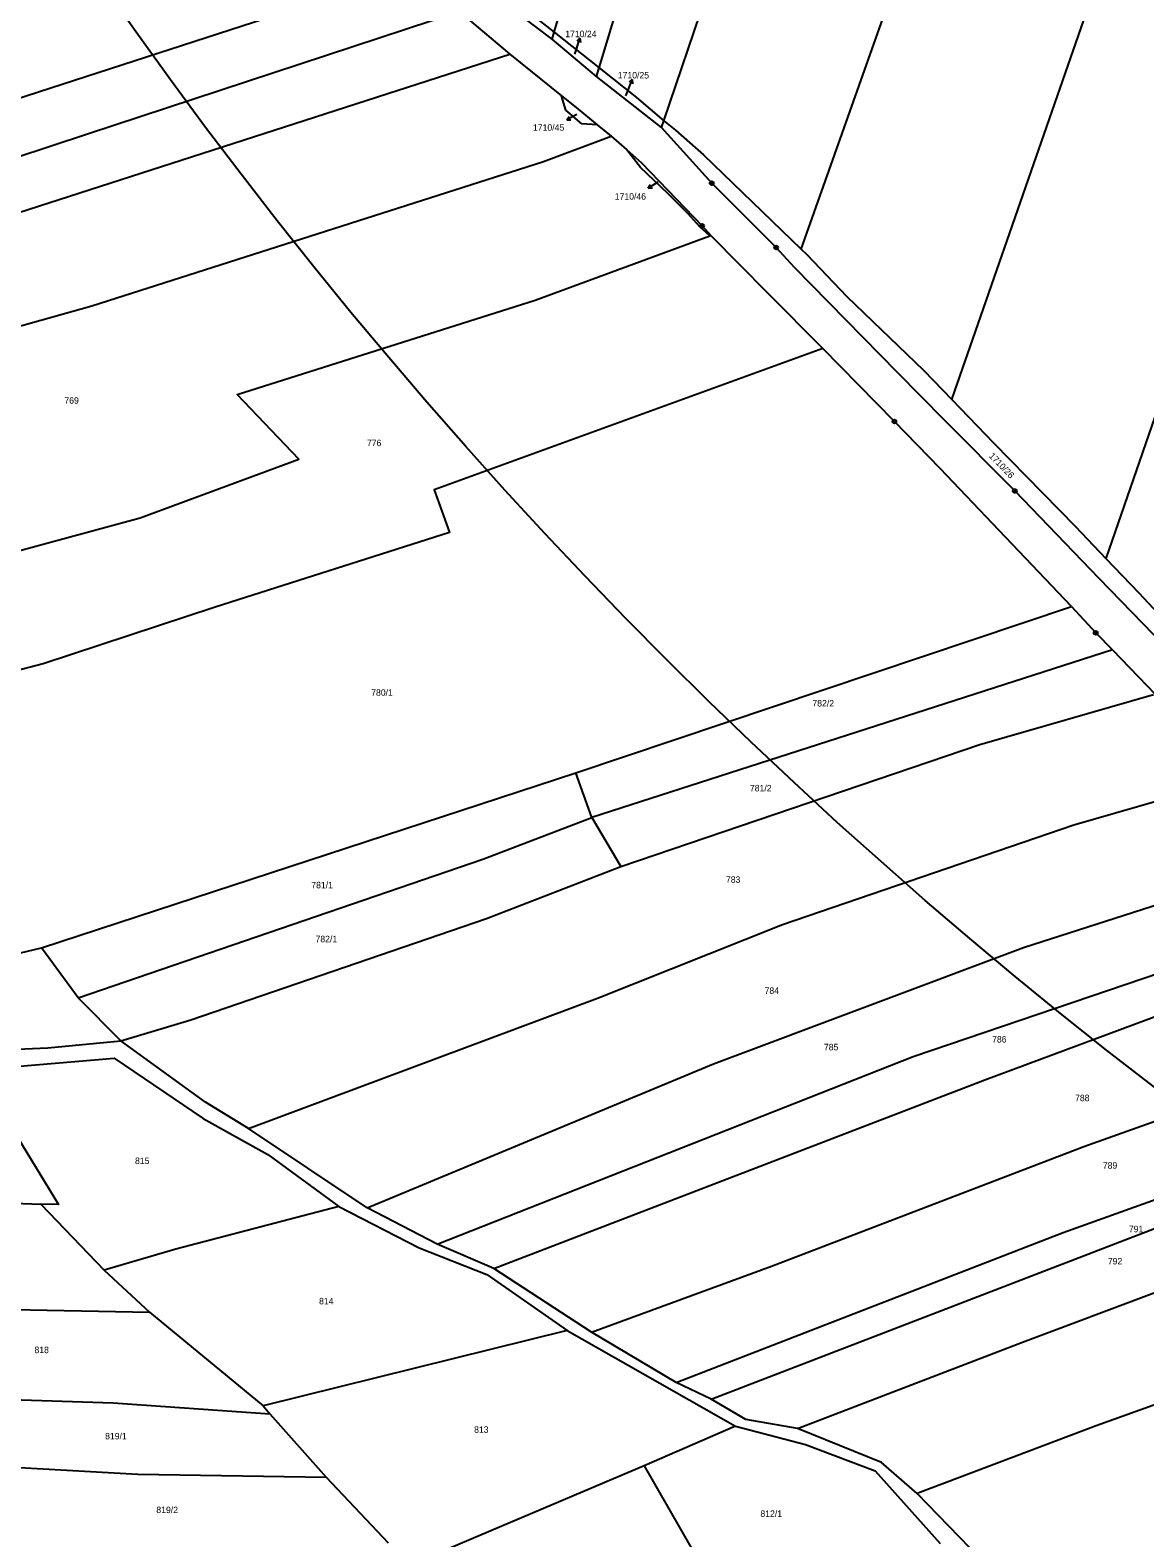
# Model space of a CAD drawing. Extents: x -680203 to -673936, y -1102717 to -1093650.
# Drawn here: x -677495.2 to -677202.3, y -1100542.3 to -1100146.1 of the extents above; entities that cross this region are included whole.
import ezdxf

# ---------------------------------------------------------------- set-up
doc = ezdxf.new("R2010")
doc.units = 0
for name, color, linetype in [('_Ideová část', 7, 'Continuous'), ('SOxx02xx_Koleje_param další_Popis10', 7, 'Continuous'), ('SOxx02xx_Staničení_Popis10', 7, 'Continuous'), ('SOxxxxxx_Osa_bod_P', 7, 'Continuous'), ('x_prac', 7, 'Continuous')]:
    doc.layers.add(name, color=color, linetype=linetype)

msp = doc.modelspace()

# ---------------------------------------------------------------- linework, layer by layer
at = {"layer": '_Ideová část'}
msp.add_circle((-676417.7, -1099401.52), 1287.12, dxfattribs=at)
at = {"layer": 'SOxx02xx_Koleje_param další_Popis10'}
for centre, radius in [((-677316.13, -1100186.28), 0.5), ((-677316.13, -1100186.28), 0.0303), ((-677318.63, -1100197.5), 0.5), ((-677318.63, -1100197.5), 0.0303), ((-677299.18, -1100203.2), 0.5), ((-677299.18, -1100203.2), 0.0303), ((-677268.13, -1100248.91), 0.5), ((-677268.13, -1100248.91), 0.0303), ((-677236.47, -1100267.17), 0.5), ((-677236.47, -1100267.17), 0.0303), ((-677215.24, -1100304.44), 0.5), ((-677215.24, -1100304.44), 0.0303)]:
    msp.add_circle(centre, radius, dxfattribs=at)
at = {"layer": 'SOxx02xx_Staničení_Popis10'}
for p, q in [((-677352.11, -1100152.4), (-677351.68, -1100151.06)), ((-677351.68, -1100151.06), (-677350.75, -1100148.21)), ((-677350.75, -1100148.21), (-677351.54, -1100149)), ((-677350.75, -1100148.21), (-677350.59, -1100149.31)), ((-677338.11, -1100161.83), (-677336.99, -1100159.05)), ((-677336.99, -1100159.05), (-677337.83, -1100159.79)), ((-677336.99, -1100159.05), (-677336.9, -1100160.16)), ((-677338.72, -1100163.33), (-677338.11, -1100161.83)), ((-677351.55, -1100168.27), (-677354.22, -1100169.63)), ((-677354.22, -1100169.63), (-677353.56, -1100168.73)), ((-677354.22, -1100169.63), (-677353.1, -1100169.62)), ((-677330.27, -1100186.01), (-677332.79, -1100187.64)), ((-677332.79, -1100187.64), (-677332.22, -1100186.68)), ((-677332.79, -1100187.64), (-677331.67, -1100187.52))]:
    msp.add_line(p, q, dxfattribs=at)
at = {"layer": 'x_prac'}
for p, q in [((-677357.52, -1100146.65), (-677330.18, -1100054.72)), ((-677345.71, -1100155.98), (-677315.97, -1100058.11)), ((-677292.63, -1100203.63), (-677256.06, -1100100.4)), ((-677328.74, -1100169.88), (-677308.35, -1100109.88)), ((-677369.2, -1100137.39), (-677357.52, -1100146.65)), ((-677382.45, -1100141.15), (-677369.14, -1100152.43)), ((-677358.07, -1100148.49), (-677369.88, -1100139.49)), ((-677253.06, -1100243.11), (-677216.94, -1100139.44)), ((-677358.07, -1100148.49), (-677357.52, -1100146.65)), ((-677357.52, -1100146.65), (-677345.71, -1100155.98)), ((-677346.4, -1100158.25), (-677358.07, -1100148.49)), ((-677369.14, -1100152.43), (-677355.6, -1100163.3)), ((-677166.55, -1100151.46), (-677212.53, -1100284.93)), ((-677346.4, -1100158.25), (-677345.71, -1100155.98)), ((-677329.36, -1100171.7), (-677346.4, -1100158.25)), ((-677354.49, -1100167.14), (-677355.6, -1100163.3)), ((-677350.28, -1100170.68), (-677354.49, -1100167.14)), ((-677346.22, -1100170.92), (-677350.28, -1100170.68)), ((-677346.22, -1100170.92), (-677342.52, -1100173.95)), ((-677329.36, -1100171.7), (-677328.74, -1100169.88)), ((-677328.74, -1100169.88), (-677325.61, -1100172.35)), ((-677342.52, -1100173.95), (-677338.5, -1100177.47)), ((-677325.61, -1100172.35), (-677318.27, -1100178.81)), ((-677338.5, -1100177.47), (-677334.53, -1100180.95)), ((-677334.82, -1100182.18), (-677338.5, -1100177.47)), ((-677318.27, -1100178.81), (-677292.63, -1100203.63)), ((-677316.62, -1100200.11), (-677319.24, -1100197.8)), ((-677362.49, -1100217.03), (-677316.62, -1100200.11)), ((-677316.38, -1100200.02), (-677316.62, -1100200.11)), ((-677292.63, -1100203.63), (-677291.14, -1100205.08)), ((-677260.38, -1100235.53), (-677253.06, -1100243.11)), ((-677253.06, -1100243.11), (-677241.96, -1100254.59)), ((-677241.96, -1100254.59), (-677220.67, -1100276.39)), ((-677220.67, -1100276.39), (-677212.53, -1100284.93)), ((-677212.53, -1100284.93), (-677203.94, -1100293.95)), ((-677351.8, -1100341.29), (-677221.57, -1100297.52)), ((-677210.83, -1100308.95), (-677347.6, -1100352.96)), ((-677210.83, -1100308.95), (-677199.64, -1100320.55)), ((-677245.69, -1100333.77), (-677200.07, -1100320.67)), ((-677340, -1100365.89), (-677245.69, -1100333.77)), ((-677492.25, -1100387.26), (-677351.8, -1100341.29)), ((-677347.6, -1100352.96), (-677351.8, -1100341.29)), ((-677221, -1100354.95), (-677179.1, -1100342.88)), ((-677347.6, -1100352.96), (-677340, -1100365.89)), ((-677234.22, -1100387.16), (-677159.56, -1100363.07)), ((-677263.19, -1100415.81), (-677146.65, -1100376.2)), ((-677482.55, -1100400.39), (-677492.25, -1100387.26)), ((-677471.38, -1100411.66), (-677482.55, -1100400.39)), ((-677388.22, -1100465.07), (-677263.19, -1100415.81)), ((-677406.62, -1100455.57), (-677437.8, -1100434.73)), ((-677568.79, -1100451.91), (-677492.36, -1100454.61)), ((-677492.36, -1100454.61), (-677475.77, -1100471.98)), ((-677388.22, -1100465.07), (-677406.62, -1100455.57)), ((-677373.41, -1100471.5), (-677388.22, -1100465.07)), ((-677475.77, -1100471.98), (-677463.88, -1100483.01)), ((-677347.72, -1100488.21), (-677373.41, -1100471.5)), ((-677544.58, -1100481.4), (-677463.88, -1100483.01)), ((-677463.88, -1100483.01), (-677434.01, -1100507.62)), ((-677354.12, -1100487.81), (-677434.01, -1100507.62)), ((-677354.12, -1100487.81), (-677309.89, -1100512.89)), ((-677325.48, -1100501.49), (-677347.72, -1100488.21)), ((-677316.3, -1100505.85), (-677325.48, -1100501.49)), ((-677434.01, -1100507.62), (-677432.25, -1100509.67)), ((-677432.25, -1100509.67), (-677417.39, -1100526.31)), ((-677309.89, -1100512.89), (-677333.91, -1100523.35)), ((-677333.91, -1100523.35), (-677393.16, -1100548.49)), ((-677333.91, -1100523.35), (-677311.78, -1100561.88)), ((-677417.39, -1100526.31), (-677401.17, -1100543.58))]:
    msp.add_line(p, q, dxfattribs=at)
for points in [[(-677674.56, -1100225.64), (-677602.79, -1100198.72), (-677540.37, -1100177.62), (-677395.41, -1100130.62)], [(-677668.33, -1100238.56), (-677646.94, -1100230.14), (-677577.24, -1100205.35), (-677480.12, -1100173.32), (-677382.45, -1100141.15)], [(-677661.25, -1100249.9), (-677552.31, -1100211.39), (-677369.14, -1100152.43)], [(-677345.71, -1100155.98), (-677335.87, -1100163.81), (-677328.74, -1100169.88)], [(-677355.6, -1100163.3), (-677351.71, -1100166.42), (-677346.22, -1100170.92)], [(-677644.6, -1100267.42), (-677603.45, -1100253.5), (-677479, -1100218.55), (-677360.36, -1100180.58), (-677342.52, -1100173.95)], [(-677113.77, -1100395.51), (-677116.28, -1100392.94), (-677179.93, -1100325.66), (-677214.35, -1100290.2), (-677236.47, -1100267.17), (-677254.96, -1100248.57), (-677267.31, -1100236.06), (-677294.33, -1100208.42), (-677299.18, -1100203.2), (-677316.13, -1100186.28), (-677329.36, -1100171.7)], [(-677319.24, -1100197.8), (-677322.39, -1100194.26), (-677327.66, -1100189.02), (-677334.82, -1100182.18)], [(-677334.53, -1100180.95), (-677318.63, -1100197.5), (-677316.38, -1100200.02)], [(-677316.38, -1100200.02), (-677301.36, -1100215.2), (-677286.93, -1100229.72)], [(-677291.14, -1100205.08), (-677280.65, -1100216.04), (-677260.38, -1100235.53)], [(-677530.3, -1100291.94), (-677498.89, -1100283.04), (-677466.29, -1100274.21), (-677424.58, -1100258.79), (-677440.79, -1100241.81), (-677362.49, -1100217.03)], [(-677286.93, -1100229.72), (-677389.09, -1100266.87), (-677385.03, -1100278.12), (-677446.56, -1100297.72), (-677491.82, -1100312.62), (-677522.68, -1100320.7)], [(-677221.57, -1100297.52), (-677256.08, -1100261.26), (-677268.13, -1100248.91), (-677286.93, -1100229.72)], [(-677221.57, -1100297.52), (-677215.24, -1100304.44), (-677210.83, -1100308.95)], [(-677203.94, -1100293.95), (-677191.36, -1100307.38), (-677180.59, -1100318.72), (-677170.98, -1100329.26), (-677159.29, -1100342.28), (-677147.51, -1100355.06), (-677137.94, -1100365.38), (-677125.49, -1100378.66), (-677118.32, -1100386.23)], [(-677482.55, -1100400.39), (-677376.28, -1100363.96), (-677347.6, -1100352.96)], [(-677437.8, -1100434.73), (-677346.14, -1100400.47), (-677297.55, -1100381.1), (-677221, -1100354.95)], [(-677559.71, -1100361.54), (-677547.46, -1100381.86), (-677536.13, -1100397.63), (-677492.25, -1100387.26)], [(-677471.38, -1100411.66), (-677453.02, -1100406.12), (-677375.27, -1100379.49), (-677340, -1100365.89)], [(-677406.62, -1100455.57), (-677315.63, -1100417.73), (-677234.22, -1100387.16)], [(-677373.41, -1100471.5), (-677244.4, -1100421.96), (-677190.7, -1100401.97)], [(-677347.72, -1100488.21), (-677300.42, -1100470.89), (-677218.33, -1100439.44), (-677184.23, -1100427.27), (-677140.42, -1100413.37), (-677115.94, -1100407.09)], [(-677558.41, -1100414.23), (-677516.79, -1100414.64), (-677490.6, -1100413.53), (-677471.38, -1100411.66)], [(-677437.8, -1100434.73), (-677449.12, -1100427.82), (-677471.38, -1100411.66)], [(-677509.37, -1100419.28), (-677473.13, -1100416.23), (-677449.74, -1100432.05), (-677432.77, -1100441.52), (-677414.11, -1100455.24)], [(-677509.37, -1100419.28), (-677487.78, -1100454.66), (-677492.36, -1100454.61)], [(-677325.48, -1100501.49), (-677223.82, -1100462.02), (-677198.08, -1100452.84), (-677149.43, -1100436.34), (-677100.75, -1100421.93)], [(-677316.3, -1100505.85), (-677187.96, -1100456.41), (-677135.16, -1100439.15), (-677094.98, -1100427.45)], [(-677293.55, -1100513.57), (-677234.47, -1100490.85), (-677163.48, -1100464.22), (-677116.3, -1100451.21), (-677079.54, -1100441.06)], [(-677414.11, -1100455.24), (-677456.91, -1100466.45), (-677475.77, -1100471.98)], [(-677414.11, -1100455.24), (-677393.03, -1100466.04), (-677375.2, -1100473.06), (-677354.12, -1100487.81)], [(-677116.41, -1100479.59), (-677153.09, -1100490.57), (-677215.11, -1100512.85), (-677262.15, -1100530.64)], [(-677524.36, -1100505.12), (-677473.4, -1100506.79), (-677432.25, -1100509.67)], [(-677293.55, -1100513.57), (-677307.19, -1100511.2), (-677316.3, -1100505.85)], [(-677309.89, -1100512.89), (-677291.44, -1100517.77), (-677273.2, -1100524.67), (-677256.1, -1100543.8)], [(-677262.15, -1100530.64), (-677271.52, -1100522.5), (-677293.55, -1100513.57)], [(-677510.56, -1100523.06), (-677466.95, -1100525.55), (-677417.39, -1100526.31)], [(-677197.1, -1100566.93), (-677218.68, -1100560.75), (-677245.53, -1100547.8), (-677262.15, -1100530.64)]]:
    msp.add_lwpolyline(points, dxfattribs=at)

# ---------------------------------------------------------------- texts
at = {"layer": 'SOxxxxxx_Osa_bod_P'}
for s, p in [('1710/24', (-677354.61, -1100147.93)), ('1710/25', (-677340.81, -1100158.78)), ('1710/45', (-677363.09, -1100172.51)), ('1710/46', (-677341.6, -1100190.62)), ('769', (-677486.21, -1100244.25)), ('776', (-677406.72, -1100255.4)), ('780/1', (-677405.59, -1100320.99)), ('782/2', (-677289.67, -1100323.81)), ('781/2', (-677306.09, -1100346.12)), ('783', (-677312.38, -1100370.15)), ('781/1', (-677421.33, -1100371.59)), ('782/1', (-677420.22, -1100385.77)), ('784', (-677302.24, -1100399.34)), ('785', (-677286.64, -1100414.16)), ('786', (-677242.45, -1100412.12)), ('788', (-677220.65, -1100427.53)), ('815', (-677467.65, -1100444.05)), ('789', (-677213.36, -1100445.27)), ('791', (-677206.52, -1100461.97)), ('792', (-677212.04, -1100470.43)), ('814', (-677419.29, -1100480.92)), ('818', (-677494.07, -1100493.74)), ('819/1', (-677475.5, -1100516.4)), ('813', (-677378.55, -1100514.68)), ('819/2', (-677462.04, -1100535.78)), ('812/1', (-677303.33, -1100536.78))]:
    msp.add_text(s, height=1.7, dxfattribs=at).set_placement(p)
msp.add_text('1710/26', height=1.7, rotation=314, dxfattribs=at).set_placement((-677243.39, -1100258.12))

doc.saveas('drawing.dxf')
